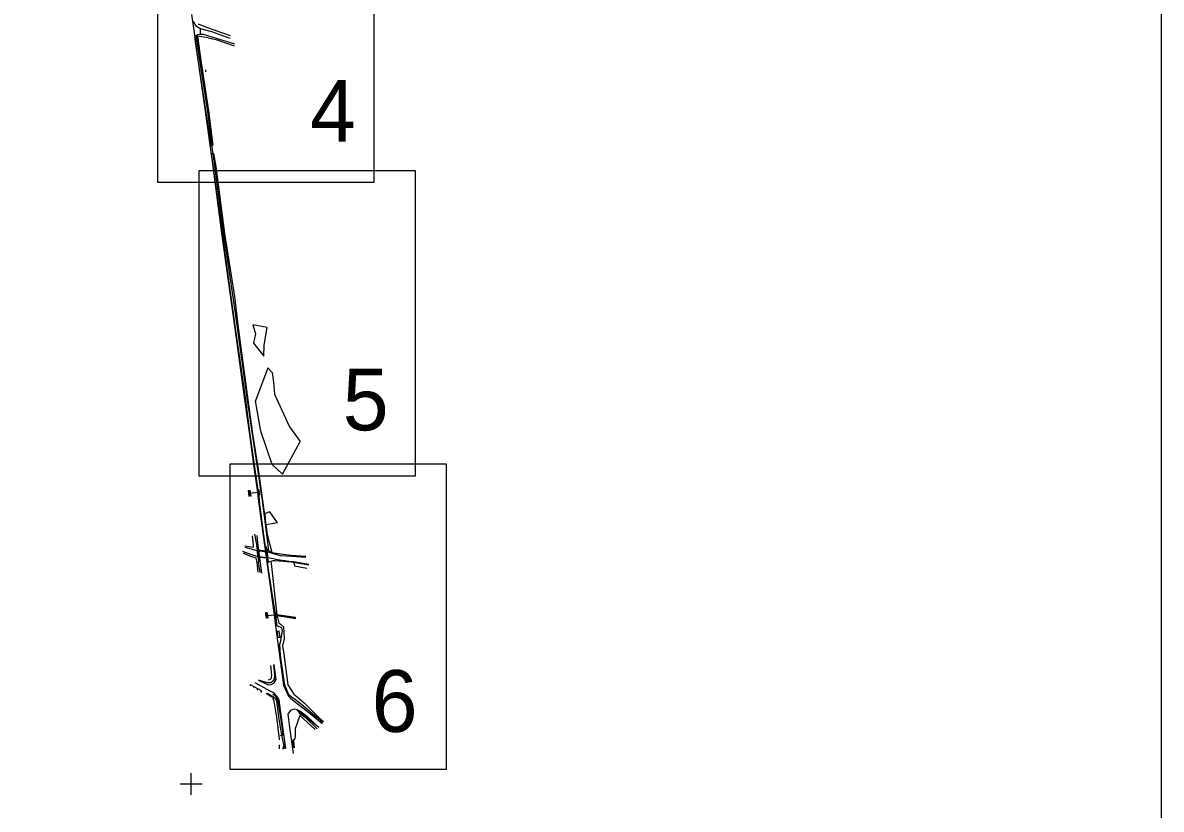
# Model space of a CAD drawing. Extents: x -866693 to -866303, y -1041966 to -1040244.
# Drawn here: x -866358.2 to -866302.9, y -1041851.2 to -1041813 of the extents above; entities that cross this region are included whole.
import ezdxf

# ---------------------------------------------------------------- set-up
doc = ezdxf.new("R2010")
doc.units = 0
for name, color, linetype in [('Formát', 7, 'Continuous'), ('Legenda', 7, 'Continuous'), ('Síť křížek', 7, 'Continuous')]:
    doc.layers.add(name, color=color, linetype=linetype)

msp = doc.modelspace()

# ---------------------------------------------------------------- linework, layer by layer
at = {"layer": 'Formát'}
msp.add_lwpolyline([(-866512.871, -1041669.147), (-866302.871, -1041669.147), (-866302.871, -1041966.147), (-866512.871, -1041966.147)], close=True, dxfattribs=at)
at = {"layer": 'Legenda'}
for p, q in [((-866349.813, -1041813.111), (-866349.895, -1041812.959)), ((-866349.745, -1041813.204), (-866349.813, -1041813.111)), ((-866349.545, -1041813.308), (-866349.745, -1041813.204)), ((-866349.69, -1041813.588), (-866349.549, -1041813.569)), ((-866349.207, -1041813.271), (-866349.649, -1041813.084)), ((-866349.549, -1041813.569), (-866349.545, -1041813.308)), ((-866349.549, -1041813.569), (-866349.417, -1041813.581)), ((-866349.001, -1041813.464), (-866349.545, -1041813.308)), ((-866348.089, -1041813.654), (-866349.207, -1041813.271)), ((-866348.112, -1041813.783), (-866349.001, -1041813.464)), ((-866349.824, -1041813.714), (-866349.802, -1041813.681)), ((-866349.802, -1041813.681), (-866349.69, -1041813.588)), ((-866349.802, -1041813.681), (-866349.701, -1041813.67)), ((-866349.765, -1041813.678), (-866349.802, -1041813.681)), ((-866349.641, -1041814.942), (-866349.802, -1041813.681)), ((-866349.701, -1041813.67), (-866349.765, -1041813.678)), ((-866349.765, -1041813.678), (-866349.577, -1041814.95)), ((-866349.184, -1041813.754), (-866349.701, -1041813.67)), ((-866349.701, -1041813.67), (-866349.512, -1041814.964)), ((-866349.417, -1041813.581), (-866348.794, -1041813.765)), ((-866349.184, -1041813.754), (-866348.798, -1041813.832)), ((-866348.798, -1041813.832), (-866347.905, -1041814.148)), ((-866348.794, -1041813.765), (-866347.898, -1041814.037)), ((-866349.271, -1041817.388), (-866349.641, -1041814.942)), ((-866349.577, -1041814.95), (-866349.215, -1041817.328)), ((-866349.512, -1041814.964), (-866349.163, -1041817.299)), ((-866349.032, -1041818.984), (-866349.271, -1041817.388)), ((-866349.215, -1041817.328), (-866349.009, -1041818.973)), ((-866349.163, -1041817.299), (-866348.957, -1041818.97)), ((-866349.032, -1041818.984), (-866348.957, -1041818.97)), ((-866349.009, -1041818.973), (-866349.032, -1041818.984)), ((-866348.957, -1041818.97), (-866349.009, -1041818.973)), ((-866349.009, -1041818.973), (-866348.956, -1041819.388)), ((-866349.011, -1041819.386), (-866348.91, -1041819.378)), ((-866348.931, -1041819.954), (-866349.011, -1041819.386)), ((-866348.956, -1041819.388), (-866349.011, -1041819.386)), ((-866348.91, -1041819.378), (-866348.956, -1041819.388)), ((-866348.956, -1041819.388), (-866348.862, -1041819.981)), ((-866348.91, -1041819.378), (-866348.807, -1041819.999)), ((-866348.474, -1041823.242), (-866348.931, -1041819.954)), ((-866348.862, -1041819.981), (-866348.426, -1041823.252)), ((-866348.807, -1041819.999), (-866348.379, -1041823.257)), ((-866348.051, -1041826.35), (-866348.474, -1041823.242)), ((-866348.426, -1041823.252), (-866347.976, -1041826.358)), ((-866348.379, -1041823.257), (-866347.889, -1041826.32)), ((-866347.847, -1041827.857), (-866348.051, -1041826.35)), ((-866347.976, -1041826.358), (-866347.768, -1041827.828)), ((-866347.889, -1041826.32), (-866347.724, -1041827.829)), ((-866347.351, -1041831.338), (-866347.847, -1041827.857)), ((-866347.768, -1041827.828), (-866347.279, -1041831.343)), ((-866347.724, -1041827.829), (-866347.244, -1041831.343)), ((-866346.304, -1041827.829), (-866347.011, -1041827.689)), ((-866347.011, -1041827.689), (-866346.87, -1041828.137)), ((-866346.456, -1041828.689), (-866346.304, -1041827.829)), ((-866346.87, -1041828.137), (-866346.968, -1041828.581)), ((-866346.968, -1041828.581), (-866346.465, -1041829.214)), ((-866346.465, -1041829.214), (-866346.456, -1041828.689)), ((-866346.273, -1041829.779), (-866346.879, -1041831.384)), ((-866346.273, -1041829.779), (-866346.073, -1041830.015)), ((-866346.073, -1041830.015), (-866346.004, -1041830.474)), ((-866346.004, -1041830.474), (-866345.948, -1041831.065)), ((-866345.948, -1041831.065), (-866345.223, -1041832.649)), ((-866347.135, -1041833.017), (-866347.351, -1041831.338)), ((-866347.279, -1041831.343), (-866347.045, -1041833)), ((-866347.244, -1041831.343), (-866347.016, -1041832.987)), ((-866346.611, -1041832.855), (-866346.879, -1041831.384)), ((-866346.067, -1041834.488), (-866346.611, -1041832.855)), ((-866345.223, -1041832.649), (-866344.699, -1041833.362)), ((-866346.899, -1041834.726), (-866347.135, -1041833.017)), ((-866347.045, -1041833), (-866346.777, -1041834.703)), ((-866347.016, -1041832.987), (-866346.752, -1041834.7)), ((-866345.563, -1041834.947), (-866344.699, -1041833.362)), ((-866345.563, -1041834.947), (-866346.067, -1041834.488)), ((-866346.739, -1041835.709), (-866346.899, -1041834.726)), ((-866346.777, -1041834.703), (-866346.556, -1041836.232)), ((-866346.752, -1041834.7), (-866346.535, -1041836.224)), ((-866347.204, -1041835.758), (-866347.229, -1041835.761)), ((-866347.228, -1041835.762), (-866347.229, -1041835.761)), ((-866347.229, -1041835.761), (-866347.221, -1041835.868)), ((-866347.208, -1041835.76), (-866347.228, -1041835.762)), ((-866347.228, -1041835.762), (-866347.193, -1041836.012)), ((-866347.221, -1041835.868), (-866347.219, -1041835.893)), ((-866347.219, -1041835.893), (-866347.214, -1041835.92)), ((-866346.696, -1041835.833), (-866347.218, -1041835.89)), ((-866347.214, -1041835.92), (-866347.196, -1041836.014)), ((-866347.208, -1041835.76), (-866347.204, -1041835.758)), ((-866347.173, -1041836.007), (-866347.208, -1041835.76)), ((-866347.204, -1041835.758), (-866347.166, -1041836.007)), ((-866347.166, -1041836.007), (-866347.196, -1041836.014)), ((-866347.196, -1041836.014), (-866347.193, -1041836.012)), ((-866347.193, -1041836.012), (-866347.173, -1041836.007)), ((-866347.166, -1041836.007), (-866347.173, -1041836.007)), ((-866347.086, -1041836.033), (-866347.128, -1041835.732)), ((-866346.739, -1041835.709), (-866346.716, -1041835.707)), ((-866346.739, -1041835.709), (-866346.738, -1041835.71)), ((-866346.738, -1041835.71), (-866346.716, -1041835.708)), ((-866346.706, -1041835.96), (-866346.738, -1041835.71)), ((-866346.716, -1041835.708), (-866346.716, -1041835.707)), ((-866346.705, -1041835.744), (-866346.716, -1041835.707)), ((-866346.716, -1041835.708), (-866346.685, -1041835.956)), ((-866346.685, -1041835.956), (-866346.706, -1041835.96)), ((-866346.706, -1041835.96), (-866346.705, -1041835.962)), ((-866346.698, -1041835.803), (-866346.705, -1041835.744)), ((-866346.705, -1041835.962), (-866346.684, -1041835.958)), ((-866346.682, -1041836.272), (-866346.705, -1041835.962)), ((-866346.692, -1041835.831), (-866346.698, -1041835.803)), ((-866346.691, -1041835.856), (-866346.692, -1041835.831)), ((-866346.684, -1041835.958), (-866346.691, -1041835.856)), ((-866346.684, -1041835.958), (-866346.685, -1041835.956)), ((-866346.556, -1041836.232), (-866346.343, -1041837.884)), ((-866346.535, -1041836.224), (-866346.31, -1041837.879)), ((-866346.465, -1041837.912), (-866346.682, -1041836.272)), ((-866346.174, -1041836.785), (-866346.406, -1041836.859)), ((-866345.815, -1041837.313), (-866346.174, -1041836.785)), ((-866346.374, -1041837.403), (-866346.406, -1041836.859)), ((-866345.815, -1041837.313), (-866346.374, -1041837.403)), ((-866346.919, -1041837.868), (-866346.814, -1041838.442)), ((-866346.343, -1041837.884), (-866346.273, -1041838.417)), ((-866346.31, -1041837.879), (-866346.087, -1041838.762)), ((-866347.402, -1041838.428), (-866347.098, -1041838.479)), ((-866347.035, -1041837.944), (-866346.989, -1041838.384)), ((-866346.989, -1041838.384), (-866346.991, -1041838.494)), ((-866346.779, -1041838.437), (-866346.814, -1041838.442)), ((-866346.814, -1041838.443), (-866346.779, -1041838.438)), ((-866346.786, -1041838.644), (-866346.814, -1041838.442)), ((-866346.814, -1041838.442), (-866346.814, -1041838.443)), ((-866346.814, -1041838.443), (-866346.789, -1041838.629)), ((-866346.779, -1041838.438), (-866346.779, -1041838.437)), ((-866346.779, -1041838.437), (-866346.755, -1041838.622)), ((-866346.779, -1041838.438), (-866346.755, -1041838.623)), ((-866346.393, -1041838.487), (-866346.465, -1041837.912)), ((-866346.273, -1041838.417), (-866346.243, -1041838.671)), ((-866347.108, -1041838.849), (-866347.488, -1041838.705)), ((-866347.472, -1041838.763), (-866347.167, -1041838.915)), ((-866347.399, -1041838.492), (-866346.973, -1041838.608)), ((-866347.167, -1041838.915), (-866346.857, -1041839.012)), ((-866346.747, -1041838.958), (-866347.108, -1041838.849)), ((-866347.098, -1041838.479), (-866346.991, -1041838.494)), ((-866346.973, -1041838.608), (-866346.83, -1041838.664)), ((-866346.857, -1041839.012), (-866346.812, -1041839.245)), ((-866346.83, -1041838.664), (-866346.32, -1041838.722)), ((-866346.786, -1041838.644), (-866346.79, -1041838.647)), ((-866346.743, -1041838.976), (-866346.79, -1041838.647)), ((-866346.325, -1041838.695), (-866346.79, -1041838.647)), ((-866346.789, -1041838.627), (-866346.755, -1041838.622)), ((-866346.789, -1041838.629), (-866346.755, -1041838.623)), ((-866346.789, -1041838.629), (-866346.789, -1041838.627)), ((-866346.753, -1041838.635), (-866346.788, -1041838.641)), ((-866346.74, -1041838.986), (-866346.788, -1041838.641)), ((-866346.788, -1041838.641), (-866346.787, -1041838.642)), ((-866346.787, -1041838.642), (-866346.753, -1041838.636)), ((-866346.739, -1041838.987), (-866346.787, -1041838.642)), ((-866346.755, -1041838.623), (-866346.755, -1041838.622)), ((-866346.705, -1041838.98), (-866346.753, -1041838.635)), ((-866346.705, -1041838.982), (-866346.753, -1041838.636)), ((-866346.752, -1041838.636), (-866346.753, -1041838.636)), ((-866346.281, -1041839.021), (-866346.747, -1041838.958)), ((-866346.743, -1041838.976), (-866346.284, -1041839.013)), ((-866346.743, -1041838.976), (-866346.742, -1041838.978)), ((-866346.712, -1041839.179), (-866346.742, -1041838.978)), ((-866346.74, -1041838.986), (-866346.705, -1041838.98)), ((-866346.739, -1041838.987), (-866346.74, -1041838.986)), ((-866346.739, -1041838.987), (-866346.705, -1041838.982)), ((-866346.736, -1041838.998), (-866346.703, -1041838.993)), ((-866346.712, -1041839.179), (-866346.736, -1041838.998)), ((-866346.735, -1041838.998), (-866346.736, -1041838.998)), ((-866346.735, -1041838.998), (-866346.702, -1041838.993)), ((-866346.705, -1041838.98), (-866346.705, -1041838.982)), ((-866346.703, -1041838.993), (-866346.676, -1041839.175)), ((-866346.702, -1041838.993), (-866346.703, -1041838.993)), ((-866346.702, -1041838.993), (-866346.677, -1041839.176)), ((-866346.392, -1041838.486), (-866346.393, -1041838.487)), ((-866346.367, -1041838.669), (-866346.393, -1041838.487)), ((-866346.358, -1041838.481), (-866346.392, -1041838.486)), ((-866346.367, -1041838.669), (-866346.392, -1041838.486)), ((-866346.333, -1041838.664), (-866346.367, -1041838.669)), ((-866346.334, -1041838.665), (-866346.367, -1041838.669)), ((-866346.367, -1041838.669), (-866346.367, -1041838.669)), ((-866346.365, -1041838.682), (-866346.367, -1041838.669)), ((-866346.33, -1041838.676), (-866346.365, -1041838.682)), ((-866346.365, -1041838.682), (-866346.364, -1041838.683)), ((-866346.365, -1041838.682), (-866346.317, -1041839.028)), ((-866346.364, -1041838.683), (-866346.329, -1041838.677)), ((-866346.364, -1041838.683), (-866346.317, -1041839.029)), ((-866346.333, -1041838.664), (-866346.358, -1041838.481)), ((-866346.358, -1041838.481), (-866346.354, -1041838.485)), ((-866346.354, -1041838.485), (-866346.333, -1041838.632)), ((-866346.333, -1041838.664), (-866346.334, -1041838.665)), ((-866346.334, -1041838.665), (-866346.33, -1041838.676)), ((-866346.243, -1041838.671), (-866346.333, -1041838.632)), ((-866346.333, -1041838.632), (-866346.326, -1041838.694)), ((-866346.33, -1041838.676), (-866346.329, -1041838.677)), ((-866346.282, -1041839.023), (-866346.329, -1041838.677)), ((-866346.326, -1041838.694), (-866346.32, -1041838.722)), ((-866346.326, -1041838.694), (-866346.325, -1041838.695)), ((-866346.325, -1041838.695), (-866346.284, -1041839.013)), ((-866345.668, -1041838.923), (-866346.32, -1041838.722)), ((-866346.284, -1041839.013), (-866346.281, -1041839.021)), ((-866346.243, -1041838.671), (-866346.087, -1041838.762)), ((-866346.087, -1041838.762), (-866345.665, -1041838.819)), ((-866345.104, -1041838.944), (-866345.668, -1041838.923)), ((-866345.665, -1041838.819), (-866345.141, -1041838.888)), ((-866345.141, -1041838.888), (-866344.435, -1041838.935)), ((-866344.423, -1041839.005), (-866345.104, -1041838.944)), ((-866346.812, -1041839.245), (-866346.762, -1041839.704)), ((-866346.735, -1041839.231), (-866346.712, -1041839.179)), ((-866346.648, -1041839.728), (-866346.735, -1041839.231)), ((-866346.676, -1041839.175), (-866346.712, -1041839.179)), ((-866346.712, -1041839.179), (-866346.677, -1041839.176)), ((-866346.712, -1041839.179), (-866346.712, -1041839.179)), ((-866346.677, -1041839.176), (-866346.676, -1041839.175)), ((-866346.317, -1041839.028), (-866346.282, -1041839.022)), ((-866346.317, -1041839.029), (-866346.282, -1041839.023)), ((-866346.317, -1041839.028), (-866346.317, -1041839.029)), ((-866346.315, -1041839.044), (-866346.317, -1041839.028)), ((-866346.315, -1041839.044), (-866346.28, -1041839.036)), ((-866346.315, -1041839.045), (-866346.28, -1041839.037)), ((-866346.315, -1041839.044), (-866346.315, -1041839.045)), ((-866346.315, -1041839.044), (-866346.291, -1041839.228)), ((-866346.291, -1041839.228), (-866346.315, -1041839.045)), ((-866346.291, -1041839.228), (-866346.256, -1041839.221)), ((-866346.25, -1041839.222), (-866346.291, -1041839.228)), ((-866346.228, -1041839.692), (-866346.291, -1041839.228)), ((-866346.291, -1041839.228), (-866346.291, -1041839.228)), ((-866346.282, -1041839.022), (-866346.282, -1041839.023)), ((-866346.28, -1041839.036), (-866346.282, -1041839.022)), ((-866345.918, -1041839.081), (-866346.281, -1041839.021)), ((-866346.25, -1041839.222), (-866346.281, -1041839.021)), ((-866346.28, -1041839.036), (-866346.28, -1041839.037)), ((-866346.256, -1041839.221), (-866346.28, -1041839.037)), ((-866346.256, -1041839.221), (-866346.25, -1041839.222)), ((-866346.133, -1041839.189), (-866346.25, -1041839.222)), ((-866346.037, -1041839.167), (-866346.133, -1041839.189)), ((-866346.133, -1041839.189), (-866346.122, -1041839.287)), ((-866346.122, -1041839.287), (-866345.845, -1041841.781)), ((-866345.916, -1041839.158), (-866346.037, -1041839.167)), ((-866345.918, -1041839.081), (-866345.133, -1041839.193)), ((-866345.14, -1041839.232), (-866345.916, -1041839.158)), ((-866344.292, -1041839.374), (-866345.14, -1041839.232)), ((-866345.133, -1041839.193), (-866345.025, -1041839.196)), ((-866345.025, -1041839.196), (-866344.282, -1041839.315)), ((-866345.025, -1041839.196), (-866344.985, -1041839.404)), ((-866344.985, -1041839.404), (-866344.383, -1041839.511)), ((-866345.913, -1041841.666), (-866346.228, -1041839.692)), ((-866346.394, -1041841.689), (-866346.368, -1041841.687)), ((-866346.394, -1041841.689), (-866346.393, -1041841.692)), ((-866346.394, -1041841.689), (-866346.389, -1041841.78)), ((-866346.393, -1041841.692), (-866346.368, -1041841.687)), ((-866346.393, -1041841.692), (-866346.359, -1041841.939)), ((-866346.307, -1041841.678), (-866346.368, -1041841.687)), ((-866346.368, -1041841.687), (-866346.368, -1041841.687)), ((-866346.368, -1041841.687), (-866346.334, -1041841.934)), ((-866346.307, -1041841.678), (-866346.272, -1041841.939)), ((-866345.987, -1041841.671), (-866345.913, -1041841.666)), ((-866345.913, -1041841.666), (-866345.881, -1041841.662)), ((-866345.913, -1041841.666), (-866345.887, -1041841.662)), ((-866345.877, -1041841.914), (-866345.913, -1041841.666)), ((-866345.913, -1041841.666), (-866345.913, -1041841.666)), ((-866345.881, -1041841.662), (-866345.887, -1041841.662)), ((-866345.887, -1041841.662), (-866345.866, -1041841.763)), ((-866345.85, -1041841.91), (-866345.881, -1041841.662)), ((-866345.866, -1041841.763), (-866345.862, -1041841.781)), ((-866345.828, -1041841.768), (-866344.932, -1041841.893)), ((-866346.389, -1041841.78), (-866346.385, -1041841.807)), ((-866346.385, -1041841.807), (-866346.38, -1041841.833)), ((-866346.384, -1041841.81), (-866345.864, -1041841.789)), ((-866346.38, -1041841.833), (-866346.36, -1041841.941)), ((-866346.331, -1041841.934), (-866346.36, -1041841.941)), ((-866346.36, -1041841.941), (-866346.359, -1041841.939)), ((-866346.359, -1041841.939), (-866346.334, -1041841.934)), ((-866346.334, -1041841.934), (-866346.331, -1041841.934)), ((-866346.272, -1041841.939), (-866346.331, -1041841.934)), ((-866345.95, -1041841.936), (-866345.877, -1041841.914)), ((-866345.877, -1041841.914), (-866345.85, -1041841.91)), ((-866345.849, -1041841.911), (-866345.877, -1041841.914)), ((-866345.826, -1041842.328), (-866345.877, -1041841.914)), ((-866345.877, -1041841.914), (-866345.877, -1041841.914)), ((-866345.862, -1041841.781), (-866345.859, -1041841.804)), ((-866345.862, -1041841.781), (-866345.845, -1041841.781)), ((-866345.859, -1041841.804), (-866345.849, -1041841.911)), ((-866345.85, -1041841.91), (-866345.849, -1041841.911)), ((-866345.845, -1041841.781), (-866345.737, -1041842.172)), ((-866345.845, -1041841.781), (-866344.919, -1041841.93)), ((-866345.75, -1041842.351), (-866345.826, -1041842.328)), ((-866345.821, -1041841.811), (-866344.91, -1041841.956)), ((-866345.737, -1041842.172), (-866345.659, -1041842.239)), ((-866345.659, -1041842.239), (-866345.519, -1041842.364)), ((-866345.806, -1041842.58), (-866345.72, -1041842.568)), ((-866345.771, -1041842.873), (-866345.806, -1041842.58)), ((-866345.771, -1041842.873), (-866345.684, -1041842.861)), ((-866345.597, -1041842.421), (-866345.75, -1041842.351)), ((-866345.684, -1041842.861), (-866345.72, -1041842.568)), ((-866345.639, -1041843.048), (-866345.564, -1041842.551)), ((-866345.564, -1041842.551), (-866345.597, -1041842.421)), ((-866345.519, -1041842.364), (-866345.482, -1041842.955)), ((-866345.699, -1041843.213), (-866345.639, -1041843.048)), ((-866345.66, -1041843.754), (-866345.699, -1041843.213)), ((-866345.482, -1041842.955), (-866345.561, -1041843.292)), ((-866345.561, -1041843.292), (-866345.499, -1041843.701)), ((-866345.454, -1041845.194), (-866345.66, -1041843.754)), ((-866345.499, -1041843.701), (-866345.299, -1041845.191)), ((-866346.086, -1041844.718), (-866346.133, -1041844.249)), ((-866346.008, -1041844.215), (-866345.946, -1041844.703)), ((-866346.291, -1041845.09), (-866346.738, -1041844.95)), ((-866346.132, -1041845.083), (-866346.291, -1041845.09)), ((-866346.239, -1041844.947), (-866346.122, -1041844.885)), ((-866346.051, -1041845.023), (-866346.132, -1041845.083)), ((-866346.122, -1041844.885), (-866346.086, -1041844.718)), ((-866345.965, -1041844.905), (-866346.051, -1041845.023)), ((-866345.946, -1041844.703), (-866345.965, -1041844.905)), ((-866347.116, -1041845.179), (-866347.155, -1041845.249)), ((-866346.937, -1041845.279), (-866347.116, -1041845.179)), ((-866346.937, -1041845.279), (-866346.976, -1041845.349)), ((-866346.77, -1041845.372), (-866346.937, -1041845.279)), ((-866346.77, -1041845.372), (-866346.813, -1041845.444)), ((-866346.592, -1041845.475), (-866346.77, -1041845.372)), ((-866346.592, -1041845.475), (-866346.634, -1041845.548)), ((-866346.08, -1041845.783), (-866346.363, -1041845.61)), ((-866346.301, -1041845.611), (-866346.284, -1041845.585)), ((-866346.301, -1041845.611), (-866346.279, -1041845.626)), ((-866346.284, -1041845.585), (-866346.262, -1041845.601)), ((-866346.279, -1041845.626), (-866346.262, -1041845.601)), ((-866346.271, -1041845.6), (-866346.006, -1041845.774)), ((-866345.867, -1041845.759), (-866346.03, -1041845.644)), ((-866345.256, -1041845.67), (-866345.454, -1041845.194)), ((-866345.299, -1041845.191), (-866345.016, -1041845.634)), ((-866345.016, -1041845.634), (-866344.857, -1041845.774)), ((-866345.972, -1041845.976), (-866346.042, -1041845.808)), ((-866346.006, -1041845.774), (-866345.905, -1041845.849)), ((-866345.84, -1041846.762), (-866345.972, -1041845.976)), ((-866345.905, -1041845.849), (-866345.86, -1041845.98)), ((-866345.805, -1041845.889), (-866345.867, -1041845.759)), ((-866345.86, -1041845.98), (-866345.754, -1041846.761)), ((-866345.776, -1041846.007), (-866345.805, -1041845.889)), ((-866345.653, -1041846.771), (-866345.776, -1041846.007)), ((-866345.12, -1041845.775), (-866345.256, -1041845.67)), ((-866344.957, -1041845.9), (-866345.12, -1041845.775)), ((-866344.534, -1041846.231), (-866344.957, -1041845.9)), ((-866344.857, -1041845.774), (-866344.507, -1041846.05)), ((-866344.507, -1041846.05), (-866343.807, -1041846.766)), ((-866344.729, -1041846.678), (-866344.943, -1041847.314)), ((-866344.732, -1041846.524), (-866344.851, -1041846.4)), ((-866344.408, -1041846.806), (-866344.747, -1041846.584)), ((-866344.377, -1041846.789), (-866344.732, -1041846.524)), ((-866343.976, -1041847.36), (-866344.729, -1041846.678)), ((-866344.111, -1041846.593), (-866344.534, -1041846.231)), ((-866343.598, -1041847.014), (-866344.111, -1041846.593)), ((-866345.714, -1041847.828), (-866345.84, -1041846.762)), ((-866345.754, -1041846.761), (-866345.616, -1041847.631)), ((-866345.556, -1041847.437), (-866345.653, -1041846.771)), ((-866343.875, -1041847.315), (-866344.408, -1041846.806)), ((-866343.794, -1041847.251), (-866344.377, -1041846.789)), ((-866343.807, -1041846.766), (-866343.574, -1041846.968)), ((-866345.714, -1041847.85), (-866345.714, -1041847.828)), ((-866345.541, -1041847.651), (-866345.679, -1041847.659)), ((-866345.616, -1041847.631), (-866345.496, -1041848.168)), ((-866345.541, -1041847.651), (-866345.556, -1041847.437)), ((-866344.975, -1041847.839), (-866345.08, -1041847.888)), ((-866344.948, -1041847.697), (-866344.975, -1041847.839)), ((-866344.943, -1041847.314), (-866344.948, -1041847.697)), ((-866345.705, -1041848.285), (-866345.703, -1041848.106)), ((-866345.537, -1041848.304), (-866345.518, -1041848.197)), ((-866345.518, -1041848.197), (-866345.515, -1041848.162)), ((-866345.503, -1041848.197), (-866345.518, -1041848.197)), ((-866345.518, -1041848.197), (-866345.504, -1041848.208)), ((-866345.515, -1041848.162), (-866345.461, -1041848.158)), ((-866345.504, -1041848.208), (-866345.502, -1041848.168)), ((-866345.504, -1041848.208), (-866345.503, -1041848.197)), ((-866345.503, -1041848.197), (-866345.501, -1041848.166)), ((-866345.502, -1041848.168), (-866345.496, -1041848.168)), ((-866345.501, -1041848.166), (-866345.485, -1041848.164)), ((-866345.496, -1041848.168), (-866345.486, -1041848.165)), ((-866345.483, -1041848.292), (-866345.496, -1041848.168)), ((-866345.486, -1041848.165), (-866345.477, -1041848.202)), ((-866345.485, -1041848.164), (-866345.475, -1041848.202)), ((-866345.477, -1041848.202), (-866345.475, -1041848.202)), ((-866345.461, -1041848.185), (-866345.475, -1041848.202)), ((-866345.437, -1041848.282), (-866345.475, -1041848.202)), ((-866345.461, -1041848.158), (-866345.461, -1041848.185)), ((-866345.045, -1041848.25), (-866345.08, -1041847.888)), ((-866345.029, -1041847.886), (-866344.996, -1041848.243))]:
    msp.add_line(p, q, dxfattribs=at)
for points in [[(-866351.626, -1041805.928), (-866341.126, -1041805.928), (-866341.126, -1041820.778), (-866351.626, -1041820.778)], [(-866349.617, -1041820.194), (-866339.117, -1041820.194), (-866339.117, -1041835.044), (-866349.617, -1041835.044)], [(-866348.11, -1041834.453), (-866337.61, -1041834.453), (-866337.61, -1041849.303), (-866348.11, -1041849.303)]]:
    msp.add_lwpolyline(points, close=True, dxfattribs=at)
for points in [[(-866349.983, -1041812.616), (-866349.824, -1041813.714), (-866349.817, -1041813.835), (-866349.667, -1041814.935), (-866349.306, -1041817.428), (-866348.955, -1041820.01), (-866348.523, -1041823.25), (-866347.886, -1041827.869), (-866347.405, -1041831.33), (-866347.171, -1041833.026), (-866346.936, -1041834.73), (-866346.802, -1041835.71), (-866346.77, -1041835.984), (-866346.73, -1041836.278), (-866346.504, -1041837.929), (-866345.987, -1041841.671), (-866345.95, -1041841.936), (-866345.883, -1041842.445), (-866345.706, -1041843.756), (-866345.51, -1041845.197), (-866345.272, -1041845.736), (-866345.168, -1041845.829), (-866344.994, -1041845.979), (-866344.579, -1041846.294), (-866344.142, -1041846.648), (-866343.634, -1041847.063)], [(-866349.328, -1041815.375), (-866349.278, -1041815.375)], [(-866349.303, -1041815.3), (-866349.303, -1041815.375)], [(-866346.562, -1041839.751), (-866346.769, -1041838.288), (-866346.8, -1041837.934)], [(-866346.738, -1041844.95), (-866346.259, -1041845.178), (-866346.11, -1041845.167), (-866345.976, -1041845.086), (-866345.871, -1041844.931), (-866345.97, -1041844.199)], [(-866345.404, -1041848.281), (-866345.617, -1041846.765), (-866345.732, -1041845.914), (-866345.832, -1041845.733), (-866345.99, -1041845.571), (-866346.167, -1041845.489), (-866346.895, -1041845.085)], [(-866343.794, -1041847.251), (-866344.337, -1041846.755), (-866344.724, -1041846.469), (-866344.851, -1041846.4), (-866344.966, -1041846.373), (-866345.154, -1041846.413), (-866345.227, -1041846.488), (-866345.302, -1041846.616), (-866345.247, -1041847.119), (-866345.05, -1041848.521)]]:
    msp.add_lwpolyline(points, dxfattribs=at)
at = {"layer": 'Síť křížek'}
for p, q in [((-866350, -1041850.53), (-866350, -1041849.47)), ((-866350.53, -1041850), (-866349.47, -1041850))]:
    msp.add_line(p, q, dxfattribs=at)

# ---------------------------------------------------------------- texts
at = {"layer": 'Formát'}
for s, p in [('4', (-866344.229, -1041818.805)), ('5', (-866342.64, -1041832.82)), ('6', (-866341.232, -1041847.469))]:
    msp.add_text(s, height=3, dxfattribs=at).set_placement(p)

doc.saveas('drawing.dxf')
